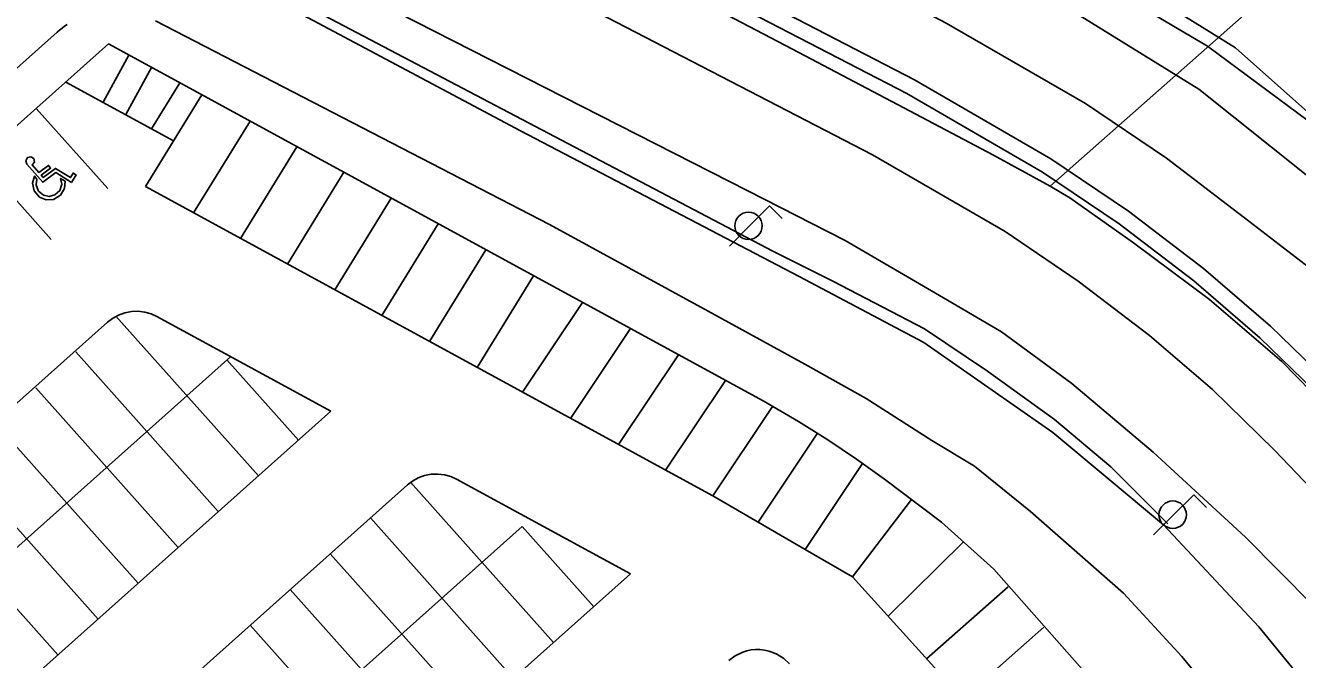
# Model space of a CAD drawing. Extents: x 282771 to 285132, y 4823109 to 4825496.
# Drawn here: x 283885.8 to 283944.9, y 4823976 to 4824005.5 of the extents above; entities that cross this region are included whole.
import ezdxf

# ---------------------------------------------------------------- set-up
doc = ezdxf.new("R2010")
doc.units = 0
for name, color, linetype in [('ACERA-BORDILLO', 7, 'Continuous'), ('APARCAMIENTO', 7, 'Continuous'), ('BORDILLO', 7, 'Continuous'), ('CALLE-EJE', 7, 'Continuous'), ('FAROLA', 7, 'Continuous'), ('PASO-PEATONES', 7, 'Continuous'), ('PUENTE', 7, 'Continuous'), ('SENAL-VIARIA', 7, 'Continuous')]:
    doc.layers.add(name, color=color, linetype=linetype)

msp = doc.modelspace()

# ---------------------------------------------------------------- linework, layer by layer
at = {"layer": 'ACERA-BORDILLO'}
for points in [[(283887.721, 4824005.544), (283887.598, 4824005.46), (283887.479, 4824005.372), (283887.364, 4824005.281), (283887.255, 4824005.186), (283839.879, 4823962.908)], [(283948.524, 4823964.182), (283944.03, 4823970.728), (283939.561, 4823976.145), (283936.852, 4823979.097), (283932.519, 4823982.889), (283929.918, 4823985.002), (283927.941, 4823986.193), (283924.881, 4823988.144), (283922.037, 4823989.742), (283917.54, 4823992.206), (283910.146, 4823996.242), (283891.832, 4824005.714)], [(283873.243, 4823990.002), (283889.638, 4824004.632), (283920.086, 4823988.039), (283921.74, 4823987.072), (283923.099, 4823986.218), (283924.434, 4823985.325), (283925.743, 4823984.394), (283928.392, 4823982.402), (283930.815, 4823980.208), (283940.441, 4823969.339)]]:
    msp.add_lwpolyline(points, dxfattribs=at)
at = {"layer": 'APARCAMIENTO'}
for points in [[(283890.583, 4824004.117), (283889.387, 4824001.922)], [(283891.637, 4824003.543), (283890.44, 4824001.348)], [(283887.657, 4824002.864), (283892.671, 4824000.132)], [(283892.954, 4824002.825), (283891.641, 4824000.693)], [(283893.983, 4824002.264), (283891.359, 4823998)], [(283886.28, 4824001.635), (283889.609, 4823997.905)], [(283896.226, 4824001.042), (283893.601, 4823996.778)], [(283898.404, 4823999.855), (283895.78, 4823995.59)], [(283883.638, 4823999.278), (283886.967, 4823995.548)], [(283900.59, 4823998.664), (283897.966, 4823994.399)], [(283941.115, 4823961.21), (283924.254, 4823979.849), (283922.042, 4823981.123), (283917.745, 4823983.619), (283891.359, 4823998)], [(283902.792, 4823997.464), (283900.167, 4823993.2)], [(283904.977, 4823996.273), (283902.353, 4823992.009)], [(283907.198, 4823995.063), (283904.574, 4823990.798)], [(283909.409, 4823993.857), (283906.785, 4823989.593)], [(283891.889, 4823991.959), (283891.622, 4823992.08), (283891.328, 4823992.163), (283891.019, 4823992.201), (283890.703, 4823992.19), (283890.393, 4823992.129), (283890.1, 4823992.021), (283889.834, 4823991.874), (283889.601, 4823991.695)], [(283911.694, 4823992.612), (283908.903, 4823988.439)], [(283889.601, 4823991.695), (283858.924, 4823964.319)], [(283889.985, 4823991.979), (283896.614, 4823984.551)], [(283899.977, 4823987.552), (283891.889, 4823991.959)], [(283913.927, 4823991.396), (283911.135, 4823987.223)], [(283895.314, 4823990.092), (283861.87, 4823960.246)], [(283888.119, 4823990.315), (283894.748, 4823982.886)], [(283895.15, 4823989.946), (283898.479, 4823986.215)], [(283916.149, 4823990.185), (283913.357, 4823986.012)], [(283886.254, 4823988.65), (283892.883, 4823981.222)], [(283918.34, 4823988.991), (283915.549, 4823984.818)], [(283899.977, 4823987.552), (283868.31, 4823959.292)], [(283920.529, 4823987.78), (283917.745, 4823983.619)], [(283884.389, 4823986.985), (283891.018, 4823979.557)], [(283922.626, 4823986.535), (283919.855, 4823982.393)], [(283882.524, 4823985.321), (283889.153, 4823977.892)], [(283924.718, 4823985.123), (283922.042, 4823981.123)], [(283905.831, 4823984.395), (283905.563, 4823984.516), (283905.27, 4823984.599), (283904.96, 4823984.637), (283904.644, 4823984.626), (283904.334, 4823984.565), (283904.041, 4823984.458), (283903.775, 4823984.31), (283903.542, 4823984.131)], [(283903.542, 4823984.131), (283873.697, 4823957.497)], [(283903.686, 4823984.26), (283910.345, 4823976.799)], [(283913.918, 4823979.988), (283905.831, 4823984.395)], [(283880.658, 4823983.656), (283887.287, 4823976.228)], [(283926.991, 4823983.455), (283924.254, 4823979.849)], [(283908.881, 4823982.194), (283877.026, 4823953.766)], [(283901.821, 4823982.596), (283908.48, 4823975.135)], [(283908.881, 4823982.194), (283912.21, 4823978.464)], [(283899.956, 4823980.931), (283906.614, 4823973.47)], [(283929.414, 4823981.476), (283925.899, 4823978.03)], [(283913.918, 4823979.988), (283886.096, 4823955.159)], [(283898.091, 4823979.266), (283904.749, 4823971.805)], [(283931.483, 4823979.392), (283927.691, 4823976.05)], [(283896.225, 4823977.602), (283902.884, 4823970.141)], [(283933.142, 4823977.51), (283929.374, 4823974.189)], [(283921.324, 4823975.804), (283921.057, 4823976.054), (283920.729, 4823976.262), (283920.545, 4823976.344), (283920.351, 4823976.407), (283920.15, 4823976.451), (283919.944, 4823976.474), (283919.736, 4823976.475), (283919.531, 4823976.455), (283919.331, 4823976.415), (283919.139, 4823976.356), (283918.789, 4823976.187), (283918.495, 4823975.97)]]:
    msp.add_lwpolyline(points, dxfattribs=at)
at = {"layer": 'BORDILLO'}
for points in [[(283947.745, 4823971.906), (283943.15, 4823977.526), (283938.715, 4823982.275), (283933.567, 4823986.565), (283927.572, 4823990.745), (283921.773, 4823993.823), (283908.801, 4824000.589), (283869.714, 4824021.4)], [(283891.08, 4824012.211), (283919.383, 4823997.805), (283923.91, 4823995.495), (283928.482, 4823992.831), (283931.17, 4823991.25), (283934.455, 4823988.852), (283938.228, 4823985.655), (283942.533, 4823981.702), (283945.64, 4823978.549)], [(283932.437, 4824010.437), (283942.06, 4824004.445), (283956.193, 4823991.898), (283957.645, 4823990.118), (283959.422, 4823987.562), (283961.532, 4823984.073), (283962.62, 4823982.295), (283962.74, 4823981.96), (283962.718, 4823981.693), (283962.54, 4823981.515), (283962.329, 4823981.459), (283962.13, 4823981.495), (283954.31, 4823990.185), (283947.039, 4823997.204), (283940.359, 4824002.526), (283931.229, 4824008.192)]]:
    msp.add_lwpolyline(points, dxfattribs=at)
at = {"layer": 'CALLE-EJE'}
for points in [[(284103.328, 4824148.003), (283933.434, 4823998.021)], [(283933.434, 4823998.021), (283930.813, 4823999.461), (283926.631, 4824001.659), (283921.458, 4824004.389), (283913.684, 4824008.47), (283892.618, 4824019.482)], [(283963.78, 4823966.145), (283961.659, 4823969.982), (283958.662, 4823974.477), (283955.046, 4823978.446), (283951.859, 4823981.959), (283948.361, 4823985.642), (283944.214, 4823989.867), (283940.856, 4823992.745), (283937.312, 4823995.391), (283934.357, 4823997.48), (283933.434, 4823998.021)]]:
    msp.add_lwpolyline(points, dxfattribs=at)
at = {"layer": 'FAROLA'}
for p, q in [((283920.39, 4823997.105), (283919.45, 4823996.175)), ((283920.98, 4823996.515), (283920.39, 4823997.105)), ((283919.45, 4823996.175), (283918.52, 4823995.235)), ((283940.12, 4823983.675), (283939.18, 4823982.745)), ((283940.71, 4823983.085), (283940.12, 4823983.675)), ((283939.18, 4823982.745), (283938.25, 4823981.805))]:
    msp.add_line(p, q, dxfattribs=at)
for centre in [(283919.41, 4823996.175), (283939.14, 4823982.745)]:
    msp.add_circle(centre, 0.637, dxfattribs=at)
at = {"layer": 'PASO-PEATONES'}
for points in [[(283887.919, 4823998.196), (283887.186, 4823998.651), (283886.586, 4823998.206), (283885.84, 4823999.049), (283885.789, 4823999.206), (283885.869, 4823999.35), (283886.029, 4823999.389), (283886.167, 4823999.3), (283886.196, 4823999.138), (283886.097, 4823999.006), (283886.407, 4823998.655), (283886.85, 4823998.983), (283886.948, 4823998.852), (283886.516, 4823998.532), (283886.609, 4823998.427), (283887.178, 4823998.849), (283887.866, 4823998.422), (283887.996, 4823998.631), (283888.135, 4823998.544)], [(283886.11, 4823998.163), (283886.194, 4823998.487), (283886.313, 4823998.353), (283886.276, 4823998.084), (283886.382, 4823997.794), (283886.619, 4823997.597), (283886.885, 4823997.542), (283887.148, 4823997.61), (283887.374, 4823997.819), (283887.466, 4823998.114), (283887.415, 4823998.38), (283887.622, 4823998.252), (283887.598, 4823997.919), (283887.404, 4823997.597), (283887.08, 4823997.408), (283886.746, 4823997.388), (283886.436, 4823997.513), (283886.19, 4823997.797)]]:
    msp.add_lwpolyline(points, close=True, dxfattribs=at)
at = {"layer": 'PUENTE'}
for points in [[(283712.568, 4824126.066), (283821.877, 4824066.337), (283891.077, 4824030.007), (283928.037, 4824011.347), (283935.487, 4824007.457), (283937.437, 4824006.477), (283940.767, 4824004.527), (283945.437, 4824001.057), (283948.807, 4823998.217), (283952.007, 4823995.237), (283956.757, 4823989.907)], [(283703.397, 4824111.446), (283766.137, 4824076.246), (283818.317, 4824048.406), (283891.077, 4824010.477), (283920.537, 4823994.997), (283923.327, 4823993.607), (283927.597, 4823991.387), (283930.526, 4823989.417), (283933.636, 4823987.167), (283936.256, 4823984.967), (283938.916, 4823982.327)]]:
    msp.add_lwpolyline(points, dxfattribs=at)
at = {"layer": 'SENAL-VIARIA'}
for points in [[(283958.303, 4823980.565), (283953.972, 4823985.973), (283949.74, 4823990.357), (283946.108, 4823993.751), (283942.486, 4823996.543), (283938.85, 4823999.318), (283935.083, 4824001.867), (283928.61, 4824005.605), (283894.287, 4824023.717), (283863.861, 4824039.382), (283831.818, 4824055.211), (283804.01, 4824069.386), (283773.126, 4824086.097), (283738.247, 4824105.951), (283704.894, 4824125.395), (283690.327, 4824134.599), (283684.958, 4824138.799), (283680.38, 4824143.071), (283676.01, 4824148.199), (283671.923, 4824153.607), (283668.798, 4824158.415), (283666.375, 4824162.943), (283664.04, 4824168.105)], [(283955.52, 4823978.04), (283951.028, 4823982.99), (283946.203, 4823988.049), (283943.2, 4823990.976), (283940.12, 4823993.621), (283936.655, 4823996.266), (283933.087, 4823998.679), (283926.773, 4824002.325), (283892.579, 4824020.008), (283862.484, 4824035.308), (283830.077, 4824051.441), (283804.852, 4824064.67), (283785.471, 4824074.918), (283764.943, 4824086.384), (283728.912, 4824106.826), (283697.527, 4824125.892), (283688.005, 4824131.644), (283682.384, 4824136.06), (283677.517, 4824140.636), (283673.008, 4824145.937), (283668.767, 4824151.566), (283665.481, 4824156.647), (283662.951, 4824161.391), (283660.511, 4824166.775)], [(283956.061, 4823978.531), (283951.563, 4823983.488), (283946.723, 4823988.563), (283943.694, 4823991.516), (283940.58, 4823994.189), (283937.082, 4823996.859), (283933.475, 4823999.299), (283927.124, 4824002.967), (283892.913, 4824020.658), (283862.813, 4824035.961), (283830.409, 4824052.092), (283805.193, 4824065.317), (283785.82, 4824075.56), (283765.302, 4824087.021), (283729.282, 4824107.456), (283697.906, 4824126.517), (283688.421, 4824132.246), (283682.861, 4824136.615), (283678.048, 4824141.14), (283673.579, 4824146.394), (283669.367, 4824151.985), (283666.112, 4824157.018), (283663.608, 4824161.714), (283661.171, 4824167.089)], [(283953.098, 4823975.842), (283948.634, 4823980.763), (283943.877, 4823985.749), (283940.991, 4823988.562), (283938.061, 4823991.078), (283934.745, 4823993.609), (283931.351, 4823995.906), (283925.175, 4823999.472), (283890.793, 4824017.279), (283858.176, 4824033.884), (283828.55, 4824048.574), (283796.983, 4824065.022), (283761.85, 4824084.482), (283729.404, 4824102.599), (283696.017, 4824122.242), (283685.984, 4824129.072), (283680.144, 4824133.678), (283675.026, 4824138.517), (283670.397, 4824143.969), (283666.021, 4824149.79), (283662.596, 4824155.108), (283659.973, 4824160.041), (283657.418, 4824164.227)]]:
    msp.add_lwpolyline(points, dxfattribs=at)

doc.saveas('drawing.dxf')
